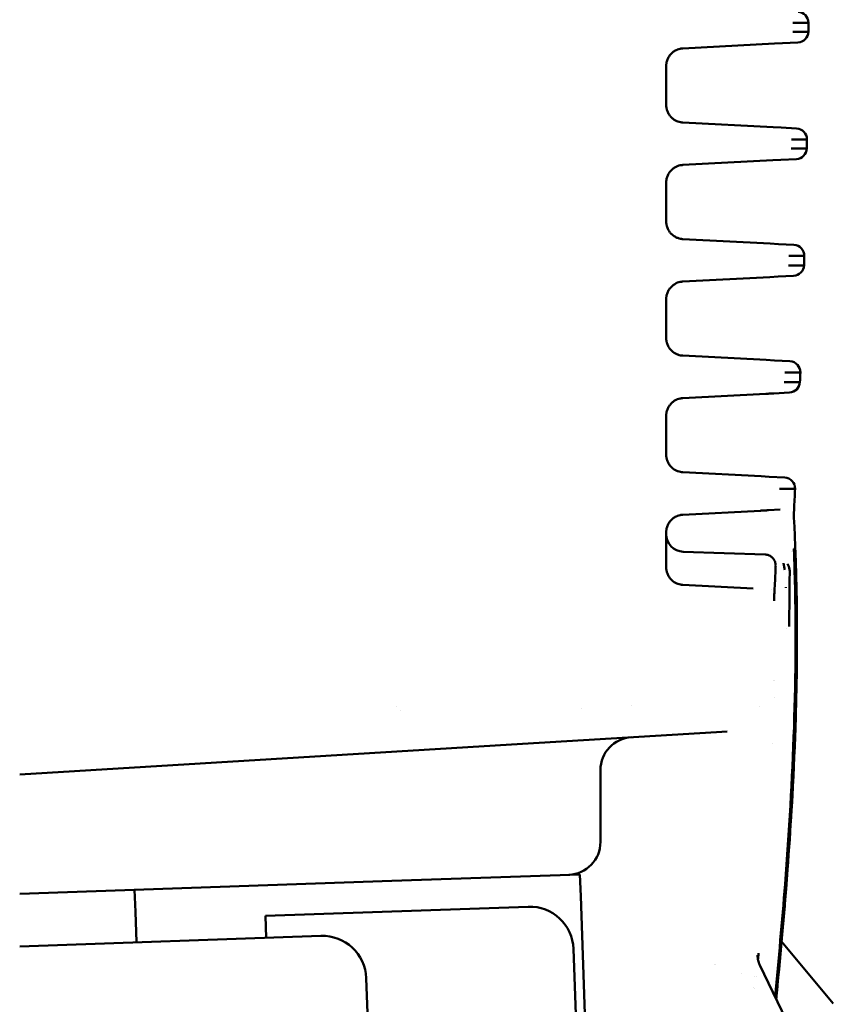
# Model space of a CAD drawing. Header units: millimetres. Extents: x 0 to 14369, y -869 to 2970.
# Tile 392 of 656: x 1738 to 1775, y 2092 to 2137. Entities that reach past the tile are written whole.
import ezdxf

# ---------------------------------------------------------------- set-up
doc = ezdxf.new("R2010")
doc.units = ezdxf.units.MM
doc.header["$LTSCALE"] = 10
doc.layers.add('Sichtbar (ISO)', color=7, linetype='Continuous', lineweight=50)

msp = doc.modelspace()

# ---------------------------------------------------------------- linework, layer by layer
at = {"layer": 'Sichtbar (ISO)'}
for p, q in [((1773.541, 2136.376), (1773.062, 2136.376)), ((1773.772, 2136.376), (1773.541, 2136.376)), ((1773.772, 2136.376), (1773.772, 2136.376)), ((1773.059, 2135.964), (1773.538, 2135.964)), ((1773.538, 2135.964), (1773.769, 2135.964)), ((1773.769, 2135.964), (1773.769, 2135.964)), ((1772.221, 2135.423), (1768.042, 2135.204)), ((1772.585, 2135.442), (1772.221, 2135.423)), ((1773.295, 2135.479), (1772.585, 2135.442)), ((1767.284, 2132.623), (1767.284, 2134.405)), ((1768.042, 2131.824), (1772.159, 2131.608)), ((1772.159, 2131.608), (1772.523, 2131.589)), ((1772.523, 2131.589), (1773.232, 2131.552)), ((1773.475, 2131.054), (1772.996, 2131.054)), ((1773.706, 2131.054), (1773.475, 2131.054)), ((1772.989, 2130.635), (1773.467, 2130.635)), ((1773.467, 2130.635), (1773.699, 2130.635)), ((1773.225, 2130.155), (1772.514, 2130.118)), ((1772.149, 2130.099), (1768.042, 2129.884)), ((1772.514, 2130.118), (1772.149, 2130.099)), ((1767.284, 2127.303), (1767.284, 2129.085)), ((1768.042, 2126.504), (1772.034, 2126.295)), ((1772.034, 2126.295), (1772.4, 2126.276)), ((1772.4, 2126.276), (1773.11, 2126.239)), ((1773.352, 2125.735), (1772.873, 2125.735)), ((1773.584, 2125.735), (1773.352, 2125.735)), ((1773.584, 2125.735), (1773.583, 2125.725)), ((1772.86, 2125.303), (1773.339, 2125.303)), ((1773.339, 2125.303), (1773.571, 2125.303)), ((1773.571, 2125.313), (1773.571, 2125.303)), ((1772.019, 2124.772), (1768.042, 2124.564)), ((1772.386, 2124.791), (1772.019, 2124.772)), ((1773.098, 2124.829), (1772.386, 2124.791)), ((1767.284, 2121.983), (1767.284, 2123.765)), ((1768.042, 2121.184), (1771.851, 2120.985)), ((1771.851, 2120.985), (1772.219, 2120.965)), ((1772.219, 2120.965), (1772.93, 2120.928)), ((1773.172, 2120.419), (1772.691, 2120.419)), ((1773.404, 2120.419), (1773.172, 2120.419)), ((1772.673, 2119.968), (1773.153, 2119.968)), ((1773.153, 2119.968), (1773.386, 2119.968)), ((1771.829, 2119.442), (1768.042, 2119.244)), ((1772.913, 2119.499), (1772.199, 2119.461)), ((1767.284, 2116.663), (1767.284, 2118.445)), ((1768.042, 2115.864), (1771.609, 2115.677)), ((1771.609, 2115.677), (1771.98, 2115.658)), ((1771.98, 2115.658), (1772.692, 2115.62)), ((1772.933, 2115.106), (1772.452, 2115.106)), ((1773.165, 2115.106), (1772.933, 2115.106)), ((1773.165, 2115.106), (1773.165, 2115.106)), ((1771.579, 2114.109), (1768.042, 2113.924)), ((1772.477, 2114.156), (1771.953, 2114.129)), ((1767.284, 2111.523), (1767.284, 2113.125)), ((1771.794, 2112.106), (1768.056, 2112.237)), ((1773.001, 2112.256), (1773.001, 2112.256)), ((1773.001, 2112.256), (1773.001, 2112.256)), ((1772.717, 2111.483), (1772.717, 2111.482)), ((1768.042, 2110.724), (1771.244, 2110.556)), ((1772.098, 2110.512), (1772.098, 2110.512)), ((1772.17, 2110.206), (1772.17, 2110.206)), ((1772.765, 2108.739), (1772.765, 2108.74)), ((1772.169, 2106.348), (1772.169, 2106.348)), ((1772.231, 2106.351), (1772.231, 2106.351)), ((1772.216, 2105.573), (1772.216, 2105.573)), ((1754.974, 2105.151), (1754.974, 2105.151)), ((1755.164, 2105.01), (1755.164, 2105.01)), ((1763.411, 2105.082), (1763.412, 2105.082)), ((1765.684, 2105.22), (1765.684, 2105.22)), ((1771.537, 2105.161), (1771.537, 2105.161)), ((1769.576, 2104.009), (1760.728, 2103.468)), ((1770.06, 2104.038), (1769.576, 2104.009)), ((1737.784, 2102.064), (1760.728, 2103.468)), ((1772.15, 2103.474), (1772.15, 2103.474)), ((1764.284, 2098.993), (1764.284, 2102.274)), ((1754.757, 2097.211), (1763.346, 2097.511)), ((1763.346, 2097.511), (1763.381, 2096.512)), ((1754.757, 2097.211), (1737.784, 2096.619)), ((1743.063, 2095.802), (1743.028, 2096.802)), ((1763.381, 2096.512), (1763.584, 2090.685)), ((1748.993, 2095.619), (1760.986, 2096.038)), ((1743.112, 2094.413), (1743.063, 2095.802)), ((1749.028, 2094.62), (1748.993, 2095.619)), ((1751.526, 2094.707), (1737.784, 2094.227)), ((1772.549, 2094.446), (1774.908, 2091.622)), ((1763.054, 2094.109), (1763.159, 2091.111)), ((1769.485, 2093.41), (1769.485, 2093.41)), ((1769.487, 2093.41), (1769.487, 2093.41)), ((1769.511, 2093.4), (1769.511, 2093.4)), ((1769.512, 2093.4), (1769.512, 2093.4)), ((1773.224, 2089.929), (1771.553, 2093.373)), ((1770.737, 2092.98), (1770.737, 2092.98)), ((1753.595, 2092.778), (1753.665, 2090.779)), ((1771.332, 2092.842), (1771.332, 2092.842)), ((1771.394, 2092.836), (1771.394, 2092.836)), ((1771.283, 2092.344), (1771.283, 2092.344)), ((1771.32, 2092.314), (1771.32, 2092.315))]:
    msp.add_line(p, q, dxfattribs=at)
for centre, radius, start, end in [((1773.272, 2136.369), 0.5, 0.7826, 87), ((1773.269, 2135.978), 0.5, 273, 358.3668), ((1773.206, 2131.053), 0.5, 0.168, 87), ((1773.199, 2130.655), 0.5, 273, 357.7495), ((1773.084, 2125.739), 0.5, 359.5544, 87), ((1773.072, 2125.328), 0.5, 273, 357.1308), ((1772.904, 2120.429), 0.5, 358.9347, 87), ((1772.886, 2119.998), 0.5, 273, 356.5029), ((1772.665, 2115.121), 0.5, 358.3033, 87), ((1298.675, 2139.02), 475.092, 356.99892, 357.11482), ((1778.109, 2113.885), 5, 176.9989, 182.96), ((1768.084, 2113.036), 0.8, 180, 268), ((1765.784, 2102.274), 1.5, 93.5, 180), ((1762.784, 2098.993), 1.5, 272, 0), ((1761.055, 2094.039), 2, 2, 92), ((1751.596, 2092.708), 2, 2, 92)]:
    msp.add_arc(centre, radius, start, end, dxfattribs=at)
for centre, major_axis, ratio, start_param, end_param in [((1662.277, 2137.534), (1.415, 235.188), 0.474082, 4.708563, 4.710315), ((1691.561, 2132.164), (3.747, 201.839), 0.406947, 4.712368, 4.714446), ((1772.292, 2111.495), (0.088, 1.493), 0.006271, 2.166094, 2.296295)]:
    msp.add_ellipse(centre, major_axis=major_axis, ratio=ratio, start_param=start_param, end_param=end_param, dxfattribs=at)
for points, knots in [([(1767.284, 2134.405), (1767.284, 2134.426), (1767.285, 2134.447), (1767.287, 2134.467), (1767.288, 2134.475), (1767.288, 2134.483), (1767.289, 2134.491), (1767.29, 2134.498), (1767.291, 2134.504), (1767.292, 2134.511), (1767.294, 2134.532), (1767.298, 2134.552), (1767.302, 2134.573), (1767.308, 2134.599), (1767.315, 2134.625), (1767.323, 2134.651), (1767.332, 2134.678), (1767.342, 2134.705), (1767.354, 2134.73), (1767.376, 2134.781), (1767.404, 2134.83), (1767.436, 2134.873), (1767.448, 2134.89), (1767.46, 2134.906), (1767.473, 2134.921), (1767.492, 2134.944), (1767.513, 2134.965), (1767.534, 2134.985), (1767.555, 2135.005), (1767.578, 2135.025), (1767.601, 2135.042), (1767.617, 2135.054), (1767.633, 2135.065), (1767.649, 2135.076), (1767.665, 2135.087), (1767.682, 2135.097), (1767.699, 2135.106), (1767.724, 2135.119), (1767.749, 2135.132), (1767.775, 2135.143), (1767.785, 2135.147), (1767.796, 2135.151), (1767.806, 2135.155), (1767.844, 2135.169), (1767.882, 2135.18), (1767.922, 2135.188), (1767.941, 2135.192), (1767.961, 2135.195), (1767.982, 2135.198), (1768.002, 2135.201), (1768.022, 2135.203), (1768.042, 2135.204)], [0, 0, 0, 0, 0.05, 0.05, 0.05, 0.06875, 0.06875, 0.06875, 0.085156, 0.085156, 0.085156, 0.135269, 0.135269, 0.135269, 0.2, 0.2, 0.2, 0.267115, 0.267115, 0.267115, 0.4, 0.4, 0.4, 0.45, 0.45, 0.45, 0.524061, 0.524061, 0.524061, 0.6, 0.6, 0.6, 0.649897, 0.649897, 0.649897, 0.7, 0.7, 0.7, 0.771354, 0.771354, 0.771354, 0.8, 0.8, 0.8, 0.9, 0.9, 0.9, 0.95, 0.95, 0.95, 1, 1, 1, 1]), ([(1768.042, 2131.824), (1768.022, 2131.825), (1768.002, 2131.827), (1767.982, 2131.83), (1767.974, 2131.831), (1767.967, 2131.832), (1767.959, 2131.833), (1767.953, 2131.834), (1767.946, 2131.835), (1767.94, 2131.836), (1767.894, 2131.844), (1767.85, 2131.857), (1767.808, 2131.872), (1767.797, 2131.876), (1767.786, 2131.881), (1767.775, 2131.885), (1767.75, 2131.896), (1767.725, 2131.908), (1767.701, 2131.921), (1767.667, 2131.94), (1767.634, 2131.961), (1767.603, 2131.984), (1767.579, 2132.002), (1767.556, 2132.021), (1767.534, 2132.042), (1767.528, 2132.048), (1767.521, 2132.055), (1767.515, 2132.061), (1767.501, 2132.075), (1767.488, 2132.09), (1767.475, 2132.105), (1767.462, 2132.12), (1767.449, 2132.136), (1767.437, 2132.153), (1767.421, 2132.175), (1767.405, 2132.199), (1767.391, 2132.224), (1767.377, 2132.248), (1767.365, 2132.272), (1767.354, 2132.297), (1767.343, 2132.322), (1767.332, 2132.348), (1767.324, 2132.375), (1767.317, 2132.395), (1767.312, 2132.415), (1767.307, 2132.435), (1767.305, 2132.442), (1767.304, 2132.448), (1767.302, 2132.454), (1767.3, 2132.463), (1767.299, 2132.472), (1767.297, 2132.482), (1767.296, 2132.488), (1767.295, 2132.493), (1767.294, 2132.499), (1767.288, 2132.54), (1767.284, 2132.581), (1767.284, 2132.623)], [0, 0, 0, 0, 0.05, 0.05, 0.05, 0.06875, 0.06875, 0.06875, 0.085156, 0.085156, 0.085156, 0.2, 0.2, 0.2, 0.229539, 0.229539, 0.229539, 0.3, 0.3, 0.3, 0.4, 0.4, 0.4, 0.476785, 0.476785, 0.476785, 0.5, 0.5, 0.5, 0.55, 0.55, 0.55, 0.6, 0.6, 0.6, 0.669494, 0.669494, 0.669494, 0.734027, 0.734027, 0.734027, 0.8, 0.8, 0.8, 0.85, 0.85, 0.85, 0.865, 0.865, 0.865, 0.8875, 0.8875, 0.8875, 0.901563, 0.901563, 0.901563, 1, 1, 1, 1]), ([(1767.284, 2129.085), (1767.284, 2129.106), (1767.285, 2129.127), (1767.287, 2129.147), (1767.288, 2129.155), (1767.288, 2129.163), (1767.289, 2129.171), (1767.29, 2129.178), (1767.291, 2129.184), (1767.292, 2129.191), (1767.294, 2129.212), (1767.298, 2129.232), (1767.302, 2129.253), (1767.308, 2129.279), (1767.315, 2129.305), (1767.323, 2129.331), (1767.332, 2129.358), (1767.342, 2129.385), (1767.354, 2129.41), (1767.376, 2129.461), (1767.404, 2129.51), (1767.436, 2129.553), (1767.448, 2129.57), (1767.46, 2129.586), (1767.473, 2129.601), (1767.492, 2129.624), (1767.513, 2129.645), (1767.534, 2129.665), (1767.555, 2129.685), (1767.578, 2129.705), (1767.601, 2129.722), (1767.617, 2129.734), (1767.633, 2129.745), (1767.649, 2129.756), (1767.665, 2129.767), (1767.682, 2129.777), (1767.699, 2129.786), (1767.724, 2129.799), (1767.749, 2129.812), (1767.775, 2129.823), (1767.785, 2129.827), (1767.796, 2129.831), (1767.806, 2129.835), (1767.844, 2129.849), (1767.882, 2129.86), (1767.922, 2129.868), (1767.941, 2129.872), (1767.961, 2129.875), (1767.982, 2129.878), (1768.002, 2129.881), (1768.022, 2129.883), (1768.042, 2129.884)], [0, 0, 0, 0, 0.05, 0.05, 0.05, 0.06875, 0.06875, 0.06875, 0.085156, 0.085156, 0.085156, 0.135269, 0.135269, 0.135269, 0.2, 0.2, 0.2, 0.267115, 0.267115, 0.267115, 0.4, 0.4, 0.4, 0.45, 0.45, 0.45, 0.524061, 0.524061, 0.524061, 0.6, 0.6, 0.6, 0.649897, 0.649897, 0.649897, 0.7, 0.7, 0.7, 0.771354, 0.771354, 0.771354, 0.8, 0.8, 0.8, 0.9, 0.9, 0.9, 0.95, 0.95, 0.95, 1, 1, 1, 1]), ([(1768.042, 2126.504), (1768.022, 2126.505), (1768.002, 2126.507), (1767.982, 2126.51), (1767.974, 2126.511), (1767.967, 2126.512), (1767.959, 2126.513), (1767.953, 2126.514), (1767.946, 2126.515), (1767.94, 2126.516), (1767.894, 2126.524), (1767.85, 2126.537), (1767.808, 2126.552), (1767.797, 2126.556), (1767.786, 2126.561), (1767.775, 2126.565), (1767.75, 2126.576), (1767.725, 2126.588), (1767.701, 2126.601), (1767.667, 2126.62), (1767.634, 2126.641), (1767.603, 2126.664), (1767.579, 2126.682), (1767.556, 2126.701), (1767.534, 2126.722), (1767.528, 2126.728), (1767.521, 2126.735), (1767.515, 2126.741), (1767.501, 2126.755), (1767.488, 2126.77), (1767.475, 2126.785), (1767.462, 2126.8), (1767.449, 2126.816), (1767.437, 2126.833), (1767.421, 2126.855), (1767.405, 2126.879), (1767.391, 2126.904), (1767.377, 2126.928), (1767.365, 2126.952), (1767.354, 2126.977), (1767.343, 2127.002), (1767.332, 2127.028), (1767.324, 2127.055), (1767.317, 2127.075), (1767.312, 2127.095), (1767.307, 2127.115), (1767.305, 2127.122), (1767.304, 2127.128), (1767.302, 2127.134), (1767.3, 2127.143), (1767.299, 2127.152), (1767.297, 2127.162), (1767.296, 2127.168), (1767.295, 2127.173), (1767.294, 2127.179), (1767.288, 2127.22), (1767.284, 2127.261), (1767.284, 2127.303)], [0, 0, 0, 0, 0.05, 0.05, 0.05, 0.06875, 0.06875, 0.06875, 0.085156, 0.085156, 0.085156, 0.2, 0.2, 0.2, 0.229539, 0.229539, 0.229539, 0.3, 0.3, 0.3, 0.4, 0.4, 0.4, 0.476785, 0.476785, 0.476785, 0.5, 0.5, 0.5, 0.55, 0.55, 0.55, 0.6, 0.6, 0.6, 0.669494, 0.669494, 0.669494, 0.734027, 0.734027, 0.734027, 0.8, 0.8, 0.8, 0.85, 0.85, 0.85, 0.865, 0.865, 0.865, 0.8875, 0.8875, 0.8875, 0.901563, 0.901563, 0.901563, 1, 1, 1, 1]), ([(1767.284, 2123.765), (1767.284, 2123.786), (1767.285, 2123.807), (1767.287, 2123.827), (1767.288, 2123.835), (1767.288, 2123.843), (1767.289, 2123.851), (1767.29, 2123.858), (1767.291, 2123.864), (1767.292, 2123.871), (1767.294, 2123.892), (1767.298, 2123.912), (1767.302, 2123.933), (1767.308, 2123.959), (1767.315, 2123.985), (1767.323, 2124.011), (1767.332, 2124.038), (1767.342, 2124.065), (1767.354, 2124.09), (1767.376, 2124.141), (1767.404, 2124.19), (1767.436, 2124.233), (1767.448, 2124.25), (1767.46, 2124.266), (1767.473, 2124.281), (1767.492, 2124.304), (1767.513, 2124.325), (1767.534, 2124.345), (1767.555, 2124.365), (1767.578, 2124.385), (1767.601, 2124.402), (1767.617, 2124.414), (1767.633, 2124.425), (1767.649, 2124.436), (1767.665, 2124.447), (1767.682, 2124.457), (1767.699, 2124.466), (1767.724, 2124.479), (1767.749, 2124.492), (1767.775, 2124.503), (1767.785, 2124.507), (1767.796, 2124.511), (1767.806, 2124.515), (1767.844, 2124.529), (1767.882, 2124.54), (1767.922, 2124.548), (1767.941, 2124.552), (1767.961, 2124.555), (1767.982, 2124.558), (1768.002, 2124.561), (1768.022, 2124.563), (1768.042, 2124.564)], [0, 0, 0, 0, 0.05, 0.05, 0.05, 0.06875, 0.06875, 0.06875, 0.085156, 0.085156, 0.085156, 0.135269, 0.135269, 0.135269, 0.2, 0.2, 0.2, 0.267115, 0.267115, 0.267115, 0.4, 0.4, 0.4, 0.45, 0.45, 0.45, 0.524061, 0.524061, 0.524061, 0.6, 0.6, 0.6, 0.649897, 0.649897, 0.649897, 0.7, 0.7, 0.7, 0.771354, 0.771354, 0.771354, 0.8, 0.8, 0.8, 0.9, 0.9, 0.9, 0.95, 0.95, 0.95, 1, 1, 1, 1]), ([(1768.042, 2121.184), (1768.022, 2121.185), (1768.002, 2121.187), (1767.982, 2121.19), (1767.974, 2121.191), (1767.967, 2121.192), (1767.959, 2121.193), (1767.953, 2121.194), (1767.946, 2121.195), (1767.94, 2121.196), (1767.894, 2121.204), (1767.85, 2121.217), (1767.808, 2121.232), (1767.797, 2121.236), (1767.786, 2121.241), (1767.775, 2121.245), (1767.75, 2121.256), (1767.725, 2121.268), (1767.701, 2121.281), (1767.667, 2121.3), (1767.634, 2121.321), (1767.603, 2121.344), (1767.579, 2121.362), (1767.556, 2121.381), (1767.534, 2121.402), (1767.528, 2121.408), (1767.521, 2121.415), (1767.515, 2121.421), (1767.501, 2121.435), (1767.488, 2121.45), (1767.475, 2121.465), (1767.462, 2121.48), (1767.449, 2121.496), (1767.437, 2121.513), (1767.421, 2121.535), (1767.405, 2121.559), (1767.391, 2121.584), (1767.377, 2121.608), (1767.365, 2121.632), (1767.354, 2121.657), (1767.343, 2121.682), (1767.332, 2121.708), (1767.324, 2121.735), (1767.317, 2121.755), (1767.312, 2121.775), (1767.307, 2121.795), (1767.305, 2121.802), (1767.304, 2121.808), (1767.302, 2121.814), (1767.3, 2121.823), (1767.299, 2121.832), (1767.297, 2121.842), (1767.296, 2121.848), (1767.295, 2121.853), (1767.294, 2121.859), (1767.288, 2121.9), (1767.284, 2121.941), (1767.284, 2121.983)], [0, 0, 0, 0, 0.05, 0.05, 0.05, 0.06875, 0.06875, 0.06875, 0.085156, 0.085156, 0.085156, 0.2, 0.2, 0.2, 0.229539, 0.229539, 0.229539, 0.3, 0.3, 0.3, 0.4, 0.4, 0.4, 0.476785, 0.476785, 0.476785, 0.5, 0.5, 0.5, 0.55, 0.55, 0.55, 0.6, 0.6, 0.6, 0.669494, 0.669494, 0.669494, 0.734027, 0.734027, 0.734027, 0.8, 0.8, 0.8, 0.85, 0.85, 0.85, 0.865, 0.865, 0.865, 0.8875, 0.8875, 0.8875, 0.901563, 0.901563, 0.901563, 1, 1, 1, 1]), ([(1772.199, 2119.461), (1772.198, 2119.461), (1772.194, 2119.461), (1772.187, 2119.461), (1772.183, 2119.461), (1772.178, 2119.46), (1772.173, 2119.46), (1772.167, 2119.46), (1772.161, 2119.459), (1772.154, 2119.459), (1772.139, 2119.458), (1772.121, 2119.457), (1772.099, 2119.456), (1772.089, 2119.456), (1772.077, 2119.455), (1772.065, 2119.454), (1772.053, 2119.454), (1772.04, 2119.453), (1772.027, 2119.452), (1772.013, 2119.452), (1771.999, 2119.451), (1771.984, 2119.45), (1771.973, 2119.45), (1771.961, 2119.449), (1771.949, 2119.448), (1771.931, 2119.447), (1771.912, 2119.446), (1771.892, 2119.445), (1771.872, 2119.444), (1771.851, 2119.443), (1771.829, 2119.442)], [0, 0, 0, 0, 0.166667, 0.166667, 0.166667, 0.25, 0.25, 0.25, 0.333333, 0.333333, 0.333333, 0.5, 0.5, 0.5, 0.583333, 0.583333, 0.583333, 0.666667, 0.666667, 0.666667, 0.75, 0.75, 0.75, 0.8125, 0.8125, 0.8125, 0.90625, 0.90625, 0.90625, 1, 1, 1, 1]), ([(1767.284, 2118.445), (1767.284, 2118.466), (1767.285, 2118.487), (1767.287, 2118.507), (1767.288, 2118.515), (1767.288, 2118.523), (1767.289, 2118.531), (1767.29, 2118.538), (1767.291, 2118.544), (1767.292, 2118.551), (1767.294, 2118.572), (1767.298, 2118.592), (1767.302, 2118.613), (1767.308, 2118.639), (1767.315, 2118.665), (1767.323, 2118.691), (1767.332, 2118.718), (1767.342, 2118.745), (1767.354, 2118.77), (1767.376, 2118.821), (1767.404, 2118.87), (1767.436, 2118.913), (1767.448, 2118.93), (1767.46, 2118.946), (1767.473, 2118.961), (1767.492, 2118.984), (1767.513, 2119.005), (1767.534, 2119.025), (1767.555, 2119.045), (1767.578, 2119.065), (1767.601, 2119.082), (1767.617, 2119.094), (1767.633, 2119.105), (1767.649, 2119.116), (1767.665, 2119.127), (1767.682, 2119.137), (1767.699, 2119.146), (1767.724, 2119.159), (1767.749, 2119.172), (1767.775, 2119.183), (1767.785, 2119.187), (1767.796, 2119.191), (1767.806, 2119.195), (1767.844, 2119.209), (1767.882, 2119.22), (1767.922, 2119.228), (1767.941, 2119.232), (1767.961, 2119.235), (1767.982, 2119.238), (1768.002, 2119.241), (1768.022, 2119.243), (1768.042, 2119.244)], [0, 0, 0, 0, 0.05, 0.05, 0.05, 0.06875, 0.06875, 0.06875, 0.085156, 0.085156, 0.085156, 0.135269, 0.135269, 0.135269, 0.2, 0.2, 0.2, 0.267115, 0.267115, 0.267115, 0.4, 0.4, 0.4, 0.45, 0.45, 0.45, 0.524061, 0.524061, 0.524061, 0.6, 0.6, 0.6, 0.649897, 0.649897, 0.649897, 0.7, 0.7, 0.7, 0.771354, 0.771354, 0.771354, 0.8, 0.8, 0.8, 0.9, 0.9, 0.9, 0.95, 0.95, 0.95, 1, 1, 1, 1]), ([(1768.042, 2115.864), (1768.022, 2115.865), (1768.002, 2115.867), (1767.982, 2115.87), (1767.974, 2115.871), (1767.967, 2115.872), (1767.959, 2115.873), (1767.953, 2115.874), (1767.946, 2115.875), (1767.94, 2115.876), (1767.894, 2115.884), (1767.85, 2115.897), (1767.808, 2115.912), (1767.797, 2115.916), (1767.786, 2115.921), (1767.775, 2115.925), (1767.75, 2115.936), (1767.725, 2115.948), (1767.701, 2115.961), (1767.667, 2115.98), (1767.634, 2116.001), (1767.603, 2116.024), (1767.579, 2116.042), (1767.556, 2116.061), (1767.534, 2116.082), (1767.528, 2116.088), (1767.521, 2116.095), (1767.515, 2116.101), (1767.501, 2116.115), (1767.488, 2116.13), (1767.475, 2116.145), (1767.462, 2116.16), (1767.449, 2116.176), (1767.437, 2116.193), (1767.421, 2116.215), (1767.405, 2116.239), (1767.391, 2116.264), (1767.377, 2116.288), (1767.365, 2116.312), (1767.354, 2116.337), (1767.343, 2116.362), (1767.332, 2116.388), (1767.324, 2116.415), (1767.317, 2116.435), (1767.312, 2116.455), (1767.307, 2116.475), (1767.305, 2116.482), (1767.304, 2116.488), (1767.302, 2116.494), (1767.3, 2116.503), (1767.299, 2116.512), (1767.297, 2116.522), (1767.296, 2116.528), (1767.295, 2116.533), (1767.294, 2116.539), (1767.288, 2116.58), (1767.284, 2116.621), (1767.284, 2116.663)], [0, 0, 0, 0, 0.05, 0.05, 0.05, 0.06875, 0.06875, 0.06875, 0.085156, 0.085156, 0.085156, 0.2, 0.2, 0.2, 0.229539, 0.229539, 0.229539, 0.3, 0.3, 0.3, 0.4, 0.4, 0.4, 0.476785, 0.476785, 0.476785, 0.5, 0.5, 0.5, 0.55, 0.55, 0.55, 0.6, 0.6, 0.6, 0.669494, 0.669494, 0.669494, 0.734027, 0.734027, 0.734027, 0.8, 0.8, 0.8, 0.85, 0.85, 0.85, 0.865, 0.865, 0.865, 0.8875, 0.8875, 0.8875, 0.901563, 0.901563, 0.901563, 1, 1, 1, 1]), ([(1771.953, 2114.129), (1771.952, 2114.128), (1771.948, 2114.128), (1771.94, 2114.128), (1771.937, 2114.128), (1771.932, 2114.127), (1771.926, 2114.127), (1771.921, 2114.127), (1771.914, 2114.127), (1771.907, 2114.126), (1771.899, 2114.126), (1771.891, 2114.125), (1771.882, 2114.125), (1771.875, 2114.124), (1771.868, 2114.124), (1771.86, 2114.124), (1771.858, 2114.124), (1771.855, 2114.123), (1771.852, 2114.123), (1771.849, 2114.123), (1771.846, 2114.123), (1771.842, 2114.123), (1771.823, 2114.122), (1771.802, 2114.121), (1771.779, 2114.119), (1771.765, 2114.119), (1771.751, 2114.118), (1771.736, 2114.117), (1771.724, 2114.117), (1771.712, 2114.116), (1771.7, 2114.115), (1771.682, 2114.114), (1771.663, 2114.113), (1771.643, 2114.112), (1771.623, 2114.111), (1771.602, 2114.11), (1771.579, 2114.109)], [0, 0, 0, 0, 0.166667, 0.166667, 0.166667, 0.25, 0.25, 0.25, 0.333333, 0.333333, 0.333333, 0.416667, 0.416667, 0.416667, 0.479167, 0.479167, 0.479167, 0.499548, 0.499548, 0.499548, 0.526042, 0.526042, 0.526042, 0.666667, 0.666667, 0.666667, 0.75, 0.75, 0.75, 0.8125, 0.8125, 0.8125, 0.90625, 0.90625, 0.90625, 1, 1, 1, 1]), ([(1767.284, 2113.125), (1767.284, 2113.146), (1767.285, 2113.167), (1767.287, 2113.187), (1767.288, 2113.195), (1767.288, 2113.203), (1767.289, 2113.211), (1767.29, 2113.218), (1767.291, 2113.224), (1767.292, 2113.231), (1767.294, 2113.252), (1767.298, 2113.272), (1767.302, 2113.293), (1767.308, 2113.319), (1767.315, 2113.345), (1767.323, 2113.371), (1767.332, 2113.398), (1767.342, 2113.425), (1767.354, 2113.45), (1767.376, 2113.501), (1767.404, 2113.55), (1767.436, 2113.593), (1767.448, 2113.61), (1767.46, 2113.626), (1767.473, 2113.641), (1767.492, 2113.664), (1767.513, 2113.685), (1767.534, 2113.705), (1767.555, 2113.725), (1767.578, 2113.745), (1767.601, 2113.762), (1767.617, 2113.774), (1767.633, 2113.785), (1767.649, 2113.796), (1767.665, 2113.807), (1767.682, 2113.817), (1767.699, 2113.826), (1767.724, 2113.839), (1767.749, 2113.852), (1767.775, 2113.863), (1767.785, 2113.867), (1767.796, 2113.871), (1767.806, 2113.875), (1767.844, 2113.889), (1767.882, 2113.9), (1767.922, 2113.908), (1767.941, 2113.912), (1767.961, 2113.915), (1767.982, 2113.918), (1768.002, 2113.921), (1768.022, 2113.923), (1768.042, 2113.924)], [0, 0, 0, 0, 0.05, 0.05, 0.05, 0.06875, 0.06875, 0.06875, 0.085156, 0.085156, 0.085156, 0.135269, 0.135269, 0.135269, 0.2, 0.2, 0.2, 0.267115, 0.267115, 0.267115, 0.4, 0.4, 0.4, 0.45, 0.45, 0.45, 0.524061, 0.524061, 0.524061, 0.6, 0.6, 0.6, 0.649897, 0.649897, 0.649897, 0.7, 0.7, 0.7, 0.771354, 0.771354, 0.771354, 0.8, 0.8, 0.8, 0.9, 0.9, 0.9, 0.95, 0.95, 0.95, 1, 1, 1, 1]), ([(1773.116, 2113.627), (1773.283, 2110.392), (1773.289, 2107.01), (1773.152, 2103.48), (1773.015, 2099.949), (1772.734, 2096.27), (1772.364, 2092.466), (1772.343, 2092.254), (1772.322, 2092.043), (1772.301, 2091.831)], [0, 0, 0, 0, 0.3333333, 0.3333333, 0.3333333, 0.6666667, 0.6666667, 0.6666667, 0.6851687, 0.6851687, 0.6851687, 0.6851687]), ([(1773.173, 2112.367), (1773.172, 2112.371), (1773.171, 2112.374), (1773.167, 2112.377), (1773.166, 2112.378), (1773.163, 2112.379), (1773.162, 2112.38), (1773.16, 2112.38), (1773.159, 2112.38), (1773.157, 2112.38), (1773.157, 2112.38), (1773.155, 2112.38), (1773.154, 2112.38), (1773.152, 2112.38), (1773.151, 2112.38), (1773.148, 2112.379), (1773.147, 2112.379), (1773.136, 2112.377), (1773.124, 2112.373), (1773.111, 2112.366)], [-5.050149, -5.050149, -5.050149, -5.050149, -3.942309, -3.942309, -3.263106, -3.263106, -2.966687, -2.966687, -2.741142, -2.741142, -2.525095, -2.525095, -2.312657, -2.312657, -2.075793, -2.075793, -1.749309, -1.749309, -0.000051, -0.000051, -0.000051, -0.000051]), ([(1773.111, 2112.366), (1773.111, 2112.366), (1773.111, 2112.366), (1773.111, 2112.366), (1773.111, 2112.366), (1773.111, 2112.366), (1773.111, 2112.366), (1773.111, 2112.366), (1773.111, 2112.366), (1773.111, 2112.366), (1773.111, 2112.366), (1773.111, 2112.366), (1773.111, 2112.353), (1773.113, 2112.303), (1773.114, 2112.269), (1773.116, 2112.185), (1773.118, 2112.138), (1773.122, 2112.005), (1773.125, 2111.915), (1773.131, 2111.749), (1773.133, 2111.679), (1773.137, 2111.538), (1773.139, 2111.468), (1773.141, 2111.398)], [0.0000219, 0.0000219, 0.0000219, 0.0000219, 0.0000238, 0.0000238, 0.0000346, 0.0000346, 0.0000456, 0.0000456, 0.0000665, 0.0000665, 0.000094, 0.000094, 0.0275602, 0.0275602, 0.0528237, 0.0528237, 0.0759223, 0.0759223, 0.1087545, 0.1087545, 0.1309472, 0.1309472, 0.1519566, 0.1519566, 0.1519566, 0.1519566]), ([(1773.205, 2111.398), (1773.203, 2111.468), (1773.201, 2111.539), (1773.197, 2111.681), (1773.195, 2111.751), (1773.189, 2111.917), (1773.186, 2112.007), (1773.181, 2112.139), (1773.18, 2112.187), (1773.177, 2112.271), (1773.175, 2112.305), (1773.173, 2112.354), (1773.173, 2112.367), (1773.173, 2112.367), (1773.173, 2112.367), (1773.173, 2112.367), (1773.173, 2112.367), (1773.173, 2112.367), (1773.173, 2112.367), (1773.173, 2112.367), (1773.173, 2112.367), (1773.173, 2112.367)], [0.0000349, 0.0000349, 0.0000349, 0.0000349, 0.021222, 0.021222, 0.0435562, 0.0435562, 0.0764672, 0.0764672, 0.0996149, 0.0996149, 0.1249825, 0.1249825, 0.1523145, 0.1523145, 0.1523385, 0.1523385, 0.1523615, 0.1523615, 0.1523722, 0.1523722, 0.1523802, 0.1523802, 0.1523802, 0.1523802]), ([(1771.794, 2112.106), (1771.847, 2112.104), (1771.901, 2112.094), (1772.001, 2112.057), (1772.049, 2112.03), (1772.131, 2111.963), (1772.168, 2111.923), (1772.21, 2111.856), (1772.223, 2111.834), (1772.244, 2111.787), (1772.252, 2111.764), (1772.268, 2111.706), (1772.273, 2111.67), (1772.277, 2111.631), (1772.277, 2111.62), (1772.278, 2111.602), (1772.278, 2111.595), (1772.278, 2111.566), (1772.277, 2111.546), (1772.274, 2111.44), (1772.269, 2111.311), (1772.254, 2111.004), (1772.245, 2110.841), (1772.236, 2110.661)], [0.0000011, 0.0000011, 0.0000011, 0.0000011, 0.0159798, 0.0159798, 0.0320145, 0.0320145, 0.0479404, 0.0479404, 0.0557535, 0.0557535, 0.0633582, 0.0633582, 0.07475, 0.07475, 0.0836099, 0.0836099, 0.0927432, 0.0927432, 0.1201191, 0.1201191, 0.2036381, 0.2036381, 0.2688957, 0.2688957, 0.2688957, 0.2688957]), ([(1768.042, 2110.724), (1768.022, 2110.725), (1768.002, 2110.727), (1767.982, 2110.73), (1767.974, 2110.731), (1767.967, 2110.732), (1767.959, 2110.733), (1767.953, 2110.734), (1767.946, 2110.735), (1767.94, 2110.736), (1767.894, 2110.744), (1767.85, 2110.757), (1767.808, 2110.772), (1767.797, 2110.776), (1767.786, 2110.781), (1767.775, 2110.785), (1767.75, 2110.796), (1767.725, 2110.808), (1767.701, 2110.821), (1767.667, 2110.84), (1767.634, 2110.861), (1767.603, 2110.884), (1767.579, 2110.902), (1767.556, 2110.921), (1767.534, 2110.942), (1767.528, 2110.948), (1767.521, 2110.955), (1767.515, 2110.961), (1767.501, 2110.975), (1767.488, 2110.99), (1767.475, 2111.005), (1767.462, 2111.02), (1767.449, 2111.036), (1767.437, 2111.053), (1767.421, 2111.075), (1767.405, 2111.099), (1767.391, 2111.124), (1767.377, 2111.148), (1767.365, 2111.172), (1767.354, 2111.197), (1767.343, 2111.222), (1767.332, 2111.248), (1767.324, 2111.275), (1767.317, 2111.295), (1767.312, 2111.315), (1767.307, 2111.335), (1767.305, 2111.342), (1767.304, 2111.348), (1767.302, 2111.354), (1767.3, 2111.363), (1767.299, 2111.372), (1767.297, 2111.382), (1767.296, 2111.388), (1767.295, 2111.393), (1767.294, 2111.399), (1767.288, 2111.44), (1767.284, 2111.481), (1767.284, 2111.523)], [0, 0, 0, 0, 0.05, 0.05, 0.05, 0.06875, 0.06875, 0.06875, 0.085156, 0.085156, 0.085156, 0.2, 0.2, 0.2, 0.229539, 0.229539, 0.229539, 0.3, 0.3, 0.3, 0.4, 0.4, 0.4, 0.476785, 0.476785, 0.476785, 0.5, 0.5, 0.5, 0.55, 0.55, 0.55, 0.6, 0.6, 0.6, 0.669494, 0.669494, 0.669494, 0.734027, 0.734027, 0.734027, 0.8, 0.8, 0.8, 0.85, 0.85, 0.85, 0.865, 0.865, 0.865, 0.8875, 0.8875, 0.8875, 0.901563, 0.901563, 0.901563, 1, 1, 1, 1]), ([(1773.141, 2111.398), (1773.21, 2109.01), (1773.194, 2106.621), (1773.035, 2101.843), (1772.892, 2099.455), (1772.572, 2095.356), (1772.417, 2093.648), (1772.248, 2091.941)], [0.000036, 0.000036, 0.000036, 0.000036, 0.716746, 0.716746, 1.43421, 1.43421, 1.949947, 1.949947, 1.949947, 1.949947]), ([(1772.301, 2091.831), (1772.475, 2093.573), (1772.633, 2095.315), (1772.956, 2099.449), (1773.099, 2101.839), (1773.258, 2106.619), (1773.274, 2109.009), (1773.205, 2111.398)], [0.911297, 0.911297, 0.911297, 0.911297, 1.441609, 1.441609, 2.165078, 2.165078, 2.887785, 2.887785, 2.887785, 2.887785]), ([(1772.633, 2111.717), (1772.645, 2111.678), (1772.654, 2111.625), (1772.664, 2111.57), (1772.673, 2111.517), (1772.681, 2111.465), (1772.689, 2111.402)], [0.0000565, 0.0000565, 0.0000565, 0.0000565, 0.5, 0.5, 0.5, 0.9911854, 0.9911854, 0.9911854, 0.9911854]), ([(1772.918, 2111.271), (1772.919, 2111.325), (1772.915, 2111.433), (1772.885, 2111.569), (1772.846, 2111.645), (1772.823, 2111.681)], [0.0000011, 0.0000011, 0.0000011, 0.0000011, 0.3333333, 0.6666667, 1, 1, 1, 1]), ([(1772.205, 2109.998), (1772.204, 2109.999), (1772.204, 2110.012), (1772.204, 2110.034), (1772.205, 2110.057), (1772.206, 2110.089), (1772.208, 2110.133), (1772.21, 2110.176), (1772.212, 2110.229), (1772.216, 2110.292), (1772.219, 2110.355), (1772.222, 2110.426), (1772.227, 2110.505)], [0, 0, 0, 0, 0.25, 0.25, 0.25, 0.5, 0.5, 0.5, 0.75, 0.75, 0.75, 1, 1, 1, 1]), ([(1771.454, 2093.82), (1771.454, 2093.82), (1771.454, 2093.82), (1771.454, 2093.818), (1771.454, 2093.812), (1771.454, 2093.776), (1771.454, 2093.765), (1771.456, 2093.737), (1771.457, 2093.717), (1771.464, 2093.664), (1771.469, 2093.627), (1771.486, 2093.555), (1771.495, 2093.521), (1771.519, 2093.449), (1771.535, 2093.41), (1771.553, 2093.373)], [0.4723956, 0.4723956, 0.4723956, 0.4723956, 0.4785598, 0.4785598, 0.5199958, 0.5199958, 0.53209, 0.53209, 0.5448162, 0.5448162, 0.5592506, 0.5592506, 0.570641, 0.570641, 0.5834387, 0.5834387, 0.5834387, 0.5834387])]:
    msp.add_open_spline(points, degree=3, knots=knots, dxfattribs=at)
for points in [[(1773.571, 2125.303), (1773.575, 2125.45), (1773.579, 2125.588), (1773.584, 2125.735)], [(1773.386, 2119.968), (1773.392, 2120.122), (1773.397, 2120.265), (1773.404, 2120.419)], [(1772.918, 2111.27), (1772.914, 2110.449), (1772.905, 2109.635), (1772.889, 2108.825)], [(1772.235, 2110.659), (1772.236, 2110.659), (1772.236, 2110.66), (1772.236, 2110.661)], [(1772.742, 2110.581), (1772.742, 2110.591), (1772.742, 2110.602), (1772.742, 2110.612)], [(1772.172, 2110.213), (1772.172, 2110.213), (1772.172, 2110.213), (1772.172, 2110.213)], [(1772.205, 2109.998), (1772.207, 2110.019), (1772.207, 2110.041), (1772.205, 2110.064)], [(1771.495, 2093.913), (1771.487, 2093.819), (1771.478, 2093.724), (1771.469, 2093.63)]]:
    msp.add_open_spline(points, degree=3, dxfattribs=at)

doc.saveas('drawing.dxf')
